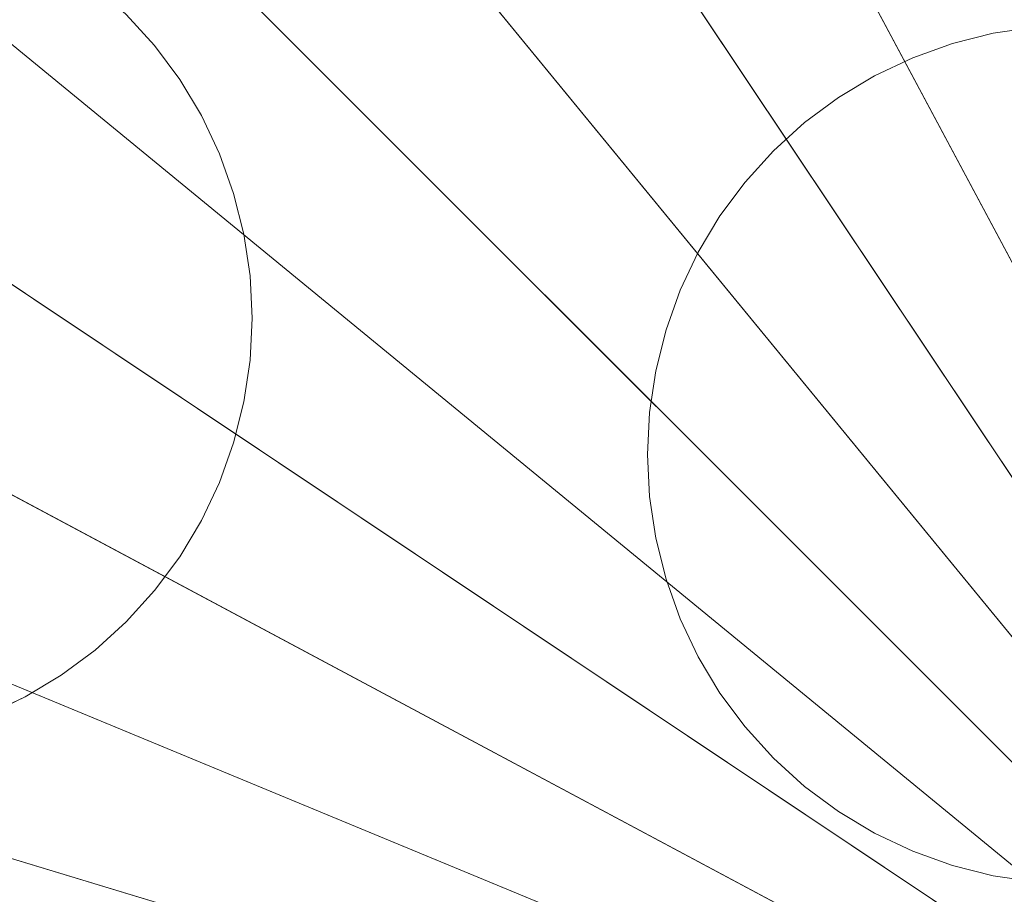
# Model space of a CAD drawing. Header units: millimetres. Extents: x 2270 to 2550, y -29847 to -29567.
# Tile 275 of 591: x 2336 to 2383, y -29687 to -29645. Entities that reach past the tile are written whole.
import ezdxf

# ---------------------------------------------------------------- set-up
doc = ezdxf.new("R2010")
doc.units = ezdxf.units.MM
doc.header["$LTSCALE"] = 25.4
doc.layers.add('Lighting-LED', color=7, linetype='Continuous', lineweight=5, true_color=0x000000)

msp = doc.modelspace()

# ---------------------------------------------------------------- linework, layer by layer
at = {"layer": 'Lighting-LED', "color": 18, "linetype": 'Continuous', "lineweight": 5, "true_color": 0x000000}
for points in [[(2410, -29707.5, -295.5), (2369.655, -29574.502, -295.5), (2382.886, -29571.189, -295.5)], [(2410, -29707.5, -295.5), (2356.815, -29579.099, -295.5), (2369.655, -29574.502, -295.5)], [(2410, -29707.5, -295.5), (2344.484, -29584.928, -295.5), (2356.815, -29579.099, -295.5)], [(2410, -29707.5, -295.5), (2332.786, -29591.942, -295.5), (2344.484, -29584.928, -295.5)], [(2385.825, -29585.963, -170.5), (2374.028, -29588.916, -170.5), (2410, -29707.5, -170.5)], [(2374.028, -29588.916, -170.5), (2362.579, -29593.016, -170.5), (2410, -29707.5, -170.5)], [(2410, -29707.5, -295.5), (2321.832, -29600.067, -295.5), (2332.786, -29591.942, -295.5)], [(2362.579, -29593.016, -170.5), (2351.585, -29598.213, -170.5), (2410, -29707.5, -170.5)], [(2351.585, -29598.213, -170.5), (2341.155, -29604.466, -170.5), (2410, -29707.5, -170.5)], [(2410, -29707.5, -295.5), (2311.723, -29609.223, -295.5), (2321.832, -29600.067, -295.5)], [(2341.155, -29604.466, -170.5), (2331.388, -29611.711, -170.5), (2410, -29707.5, -170.5)], [(2410, -29707.5, -295.5), (2302.567, -29619.332, -295.5), (2311.723, -29609.223, -295.5)], [(2331.388, -29611.711, -170.5), (2322.374, -29619.874, -170.5), (2410, -29707.5, -170.5)], [(2410, -29707.5, -295.5), (2294.442, -29630.286, -295.5), (2302.567, -29619.332, -295.5)], [(2322.374, -29619.874, -170.5), (2314.211, -29628.888, -170.5), (2410, -29707.5, -170.5)], [(2314.211, -29628.888, -170.5), (2306.966, -29638.655, -170.5), (2410, -29707.5, -170.5)], [(2410, -29707.5, -295.5), (2287.428, -29641.984, -295.5), (2294.442, -29630.286, -295.5)], [(2306.966, -29638.655, -170.5), (2300.713, -29649.085, -170.5), (2410, -29707.5, -170.5)], [(2410, -29707.5, -295.5), (2281.599, -29654.315, -295.5), (2287.428, -29641.984, -295.5)], [(2342.515, -29646.654, -293.913), (2342.515, -29646.654, -297.088), (2341.18, -29645.181, -297.088), (2341.18, -29645.181, -293.913)], [(2382.049, -29646.07, -293.913), (2382.049, -29646.07, -297.088), (2380.122, -29646.553, -297.088), (2380.122, -29646.553, -293.913)], [(2384.015, -29645.778, -293.913), (2384.015, -29645.778, -297.088), (2382.049, -29646.07, -297.088), (2382.049, -29646.07, -293.913)], [(2380.122, -29646.553, -293.913), (2380.122, -29646.553, -297.088), (2378.251, -29647.222, -297.088), (2378.251, -29647.222, -293.913)], [(2343.699, -29648.25, -293.913), (2343.699, -29648.25, -297.088), (2342.515, -29646.654, -297.088), (2342.515, -29646.654, -293.913)], [(2378.251, -29647.222, -293.913), (2378.251, -29647.222, -297.088), (2376.454, -29648.072, -297.088), (2376.454, -29648.072, -293.913)], [(2344.72, -29649.954, -293.913), (2344.72, -29649.954, -297.088), (2343.699, -29648.25, -297.088), (2343.699, -29648.25, -293.913)], [(2376.454, -29648.072, -293.913), (2376.454, -29648.072, -297.088), (2374.75, -29649.094, -297.088), (2374.75, -29649.094, -293.913)], [(2300.713, -29649.085, -170.5), (2295.516, -29660.079, -170.5), (2410, -29707.5, -170.5)], [(2374.75, -29649.094, -293.913), (2374.75, -29649.094, -297.088), (2373.154, -29650.277, -297.088), (2373.154, -29650.277, -293.913)], [(2345.57, -29651.751, -293.913), (2345.57, -29651.751, -297.088), (2344.72, -29649.954, -297.088), (2344.72, -29649.954, -293.913)], [(2373.154, -29650.277, -293.913), (2373.154, -29650.277, -297.088), (2371.681, -29651.612, -297.088), (2371.681, -29651.612, -293.913)], [(2371.681, -29651.612, -293.913), (2371.681, -29651.612, -297.088), (2370.347, -29653.084, -297.088), (2370.347, -29653.084, -293.913)], [(2346.24, -29653.622, -293.913), (2346.24, -29653.622, -297.088), (2345.57, -29651.751, -297.088), (2345.57, -29651.751, -293.913)], [(2370.347, -29653.084, -293.913), (2370.347, -29653.084, -297.088), (2369.163, -29654.68, -297.088), (2369.163, -29654.68, -293.913)], [(2346.722, -29655.549, -293.913), (2346.722, -29655.549, -297.088), (2346.24, -29653.622, -297.088), (2346.24, -29653.622, -293.913)], [(2410, -29707.5, -295.5), (2277.002, -29667.155, -295.5), (2281.599, -29654.315, -295.5)], [(2369.163, -29654.68, -293.913), (2369.163, -29654.68, -297.088), (2368.141, -29656.385, -297.088), (2368.141, -29656.385, -293.913)], [(2347.014, -29657.515, -293.913), (2347.014, -29657.515, -297.088), (2346.722, -29655.549, -297.088), (2346.722, -29655.549, -293.913)], [(2368.141, -29656.385, -293.913), (2368.141, -29656.385, -297.088), (2367.291, -29658.181, -297.088), (2367.291, -29658.181, -293.913)], [(2347.112, -29659.5, -293.913), (2347.112, -29659.5, -297.088), (2347.014, -29657.515, -297.088), (2347.014, -29657.515, -293.913)], [(2367.291, -29658.181, -293.913), (2367.291, -29658.181, -297.088), (2366.622, -29660.053, -297.088), (2366.622, -29660.053, -293.913)], [(2347.014, -29661.485, -293.913), (2347.014, -29661.485, -297.088), (2347.112, -29659.5, -297.088), (2347.112, -29659.5, -293.913)], [(2295.516, -29660.079, -170.5), (2291.416, -29671.528, -170.5), (2410, -29707.5, -170.5)], [(2366.622, -29660.053, -293.913), (2366.622, -29660.053, -297.088), (2366.139, -29661.98, -297.088), (2366.139, -29661.98, -293.913)], [(2346.722, -29663.451, -293.913), (2346.722, -29663.451, -297.088), (2347.014, -29661.485, -297.088), (2347.014, -29661.485, -293.913)], [(2366.139, -29661.98, -293.913), (2366.139, -29661.98, -297.088), (2365.848, -29663.946, -297.088), (2365.848, -29663.946, -293.913)], [(2346.24, -29665.378, -293.913), (2346.24, -29665.378, -297.088), (2346.722, -29663.451, -297.088), (2346.722, -29663.451, -293.913)], [(2365.848, -29663.946, -293.913), (2365.848, -29663.946, -297.088), (2365.75, -29665.931, -297.088), (2365.75, -29665.931, -293.913)], [(2345.57, -29667.249, -293.913), (2345.57, -29667.249, -297.088), (2346.24, -29665.378, -297.088), (2346.24, -29665.378, -293.913)], [(2365.75, -29665.931, -293.913), (2365.75, -29665.931, -297.088), (2365.848, -29667.916, -297.088), (2365.848, -29667.916, -293.913)], [(2410, -29707.5, -295.5), (2273.689, -29680.386, -295.5), (2277.002, -29667.155, -295.5)], [(2344.72, -29669.046, -293.913), (2344.72, -29669.046, -297.088), (2345.57, -29667.249, -297.088), (2345.57, -29667.249, -293.913)], [(2365.848, -29667.916, -293.913), (2365.848, -29667.916, -297.088), (2366.139, -29669.881, -297.088), (2366.139, -29669.881, -293.913)], [(2343.699, -29670.75, -293.913), (2343.699, -29670.75, -297.088), (2344.72, -29669.046, -297.088), (2344.72, -29669.046, -293.913)], [(2366.139, -29669.881, -293.913), (2366.139, -29669.881, -297.088), (2366.622, -29671.809, -297.088), (2366.622, -29671.809, -293.913)], [(2342.515, -29672.346, -293.913), (2342.515, -29672.346, -297.088), (2343.699, -29670.75, -297.088), (2343.699, -29670.75, -293.913)], [(2291.416, -29671.528, -170.5), (2288.463, -29683.325, -170.5), (2410, -29707.5, -170.5)], [(2366.622, -29671.809, -293.913), (2366.622, -29671.809, -297.088), (2367.291, -29673.68, -297.088), (2367.291, -29673.68, -293.913)], [(2341.18, -29673.819, -293.913), (2341.18, -29673.819, -297.088), (2342.515, -29672.346, -297.088), (2342.515, -29672.346, -293.913)], [(2339.708, -29675.153, -293.913), (2339.708, -29675.153, -297.088), (2341.18, -29673.819, -297.088), (2341.18, -29673.819, -293.913)], [(2367.291, -29673.68, -293.913), (2367.291, -29673.68, -297.088), (2368.141, -29675.477, -297.088), (2368.141, -29675.477, -293.913)], [(2338.112, -29676.337, -293.913), (2338.112, -29676.337, -297.088), (2339.708, -29675.153, -297.088), (2339.708, -29675.153, -293.913)], [(2368.141, -29675.477, -293.913), (2368.141, -29675.477, -297.088), (2369.163, -29677.181, -297.088), (2369.163, -29677.181, -293.913)], [(2336.407, -29677.359, -293.913), (2336.407, -29677.359, -297.088), (2338.112, -29676.337, -297.088), (2338.112, -29676.337, -293.913)], [(2369.163, -29677.181, -293.913), (2369.163, -29677.181, -297.088), (2370.347, -29678.777, -297.088), (2370.347, -29678.777, -293.913)], [(2334.611, -29678.209, -293.913), (2334.611, -29678.209, -297.088), (2336.407, -29677.359, -297.088), (2336.407, -29677.359, -293.913)], [(2370.347, -29678.777, -293.913), (2370.347, -29678.777, -297.088), (2371.681, -29680.25, -297.088), (2371.681, -29680.25, -293.913)], [(2410, -29707.5, -295.5), (2271.689, -29693.878, -295.5), (2273.689, -29680.386, -295.5)], [(2371.681, -29680.25, -293.913), (2371.681, -29680.25, -297.088), (2373.154, -29681.584, -297.088), (2373.154, -29681.584, -293.913)], [(2373.154, -29681.584, -293.913), (2373.154, -29681.584, -297.088), (2374.75, -29682.768, -297.088), (2374.75, -29682.768, -293.913)], [(2374.75, -29682.768, -293.913), (2374.75, -29682.768, -297.088), (2376.454, -29683.79, -297.088), (2376.454, -29683.79, -293.913)], [(2288.463, -29683.325, -170.5), (2286.679, -29695.354, -170.5), (2410, -29707.5, -170.5)], [(2376.454, -29683.79, -293.913), (2376.454, -29683.79, -297.088), (2378.251, -29684.639, -297.088), (2378.251, -29684.639, -293.913)], [(2378.251, -29684.639, -293.913), (2378.251, -29684.639, -297.088), (2380.122, -29685.309, -297.088), (2380.122, -29685.309, -293.913)], [(2380.122, -29685.309, -293.913), (2380.122, -29685.309, -297.088), (2382.049, -29685.792, -297.088), (2382.049, -29685.792, -293.913)], [(2382.049, -29685.792, -293.913), (2382.049, -29685.792, -297.088), (2384.015, -29686.083, -297.088), (2384.015, -29686.083, -293.913)]]:
    msp.add_3dface(points, dxfattribs=at)
for points, invisible_edges in [([(2334.611, -29640.791, -297.088), (2345.57, -29667.249, -297.088), (2311.208, -29672.346, -297.088), (2334.611, -29640.791, -297.088)], 15), ([(2334.611, -29640.791, -293.913), (2345.57, -29667.249, -293.913), (2311.208, -29672.346, -293.913), (2334.611, -29640.791, -293.913)], 15), ([(2334.611, -29640.791, -297.088), (2339.708, -29643.847, -297.088), (2342.515, -29646.654, -297.088), (2334.611, -29640.791, -297.088)], 15), ([(2334.611, -29640.791, -297.088), (2342.515, -29646.654, -297.088), (2345.57, -29651.751, -297.088), (2334.611, -29640.791, -297.088)], 15), ([(2334.611, -29640.791, -297.088), (2345.57, -29651.751, -297.088), (2345.57, -29667.249, -297.088), (2334.611, -29640.791, -297.088)], 15), ([(2334.611, -29640.791, -293.913), (2339.708, -29643.847, -293.913), (2342.515, -29646.654, -293.913), (2334.611, -29640.791, -293.913)], 15), ([(2334.611, -29640.791, -293.913), (2342.515, -29646.654, -293.913), (2345.57, -29651.751, -293.913), (2334.611, -29640.791, -293.913)], 15), ([(2334.611, -29640.791, -293.913), (2345.57, -29651.751, -293.913), (2345.57, -29667.249, -293.913), (2334.611, -29640.791, -293.913)], 15), ([(2339.708, -29643.847, -297.088), (2341.18, -29645.181, -297.088), (2342.515, -29646.654, -297.088), (2339.708, -29643.847, -297.088)], 12), ([(2339.708, -29643.847, -293.913), (2341.18, -29645.181, -293.913), (2342.515, -29646.654, -293.913), (2339.708, -29643.847, -293.913)], 12), ([(2373.154, -29650.277, -297.088), (2378.251, -29647.222, -297.088), (2387.985, -29645.778, -297.088), (2373.154, -29650.277, -297.088)], 15), ([(2373.154, -29650.277, -297.088), (2387.985, -29645.778, -297.088), (2398.846, -29650.277, -297.088), (2373.154, -29650.277, -297.088)], 15), ([(2373.154, -29650.277, -293.913), (2378.251, -29647.222, -293.913), (2387.985, -29645.778, -293.913), (2373.154, -29650.277, -293.913)], 15), ([(2373.154, -29650.277, -293.913), (2387.985, -29645.778, -293.913), (2398.846, -29650.277, -293.913), (2373.154, -29650.277, -293.913)], 15), ([(2378.251, -29647.222, -297.088), (2382.049, -29646.07, -297.088), (2384.015, -29645.778, -297.088), (2378.251, -29647.222, -297.088)], 13), ([(2378.251, -29647.222, -297.088), (2384.015, -29645.778, -297.088), (2387.985, -29645.778, -297.088), (2378.251, -29647.222, -297.088)], 15), ([(2378.251, -29647.222, -293.913), (2382.049, -29646.07, -293.913), (2384.015, -29645.778, -293.913), (2378.251, -29647.222, -293.913)], 13), ([(2378.251, -29647.222, -293.913), (2384.015, -29645.778, -293.913), (2387.985, -29645.778, -293.913), (2378.251, -29647.222, -293.913)], 15), ([(2378.251, -29647.222, -297.088), (2380.122, -29646.553, -297.088), (2382.049, -29646.07, -297.088), (2378.251, -29647.222, -297.088)], 12), ([(2378.251, -29647.222, -293.913), (2380.122, -29646.553, -293.913), (2382.049, -29646.07, -293.913), (2378.251, -29647.222, -293.913)], 12), ([(2342.515, -29646.654, -297.088), (2343.699, -29648.25, -297.088), (2344.72, -29649.954, -297.088), (2342.515, -29646.654, -297.088)], 12), ([(2342.515, -29646.654, -297.088), (2344.72, -29649.954, -297.088), (2345.57, -29651.751, -297.088), (2342.515, -29646.654, -297.088)], 13), ([(2342.515, -29646.654, -293.913), (2343.699, -29648.25, -293.913), (2344.72, -29649.954, -293.913), (2342.515, -29646.654, -293.913)], 12), ([(2342.515, -29646.654, -293.913), (2344.72, -29649.954, -293.913), (2345.57, -29651.751, -293.913), (2342.515, -29646.654, -293.913)], 13), ([(2373.154, -29650.277, -297.088), (2376.454, -29648.072, -297.088), (2378.251, -29647.222, -297.088), (2373.154, -29650.277, -297.088)], 13), ([(2373.154, -29650.277, -293.913), (2376.454, -29648.072, -293.913), (2378.251, -29647.222, -293.913), (2373.154, -29650.277, -293.913)], 13), ([(2373.154, -29650.277, -297.088), (2374.75, -29649.094, -297.088), (2376.454, -29648.072, -297.088), (2373.154, -29650.277, -297.088)], 12), ([(2373.154, -29650.277, -293.913), (2374.75, -29649.094, -293.913), (2376.454, -29648.072, -293.913), (2373.154, -29650.277, -293.913)], 12), ([(2365.848, -29663.946, -297.088), (2367.291, -29658.181, -297.088), (2373.154, -29650.277, -297.088), (2365.848, -29663.946, -297.088)], 15), ([(2368.141, -29675.477, -297.088), (2365.848, -29663.946, -297.088), (2373.154, -29650.277, -297.088), (2368.141, -29675.477, -297.088)], 15), ([(2365.848, -29663.946, -293.913), (2367.291, -29658.181, -293.913), (2373.154, -29650.277, -293.913), (2365.848, -29663.946, -293.913)], 15), ([(2368.141, -29675.477, -293.913), (2365.848, -29663.946, -293.913), (2373.154, -29650.277, -293.913), (2368.141, -29675.477, -293.913)], 15), ([(2367.291, -29658.181, -297.088), (2369.163, -29654.68, -297.088), (2373.154, -29650.277, -297.088), (2367.291, -29658.181, -297.088)], 15), ([(2367.291, -29658.181, -293.913), (2369.163, -29654.68, -293.913), (2373.154, -29650.277, -293.913), (2367.291, -29658.181, -293.913)], 15), ([(2368.141, -29675.477, -297.088), (2373.154, -29650.277, -297.088), (2398.846, -29650.277, -297.088), (2368.141, -29675.477, -297.088)], 15), ([(2398.846, -29650.277, -297.088), (2403.859, -29675.477, -297.088), (2368.141, -29675.477, -297.088), (2398.846, -29650.277, -297.088)], 15), ([(2368.141, -29675.477, -293.913), (2373.154, -29650.277, -293.913), (2398.846, -29650.277, -293.913), (2368.141, -29675.477, -293.913)], 15), ([(2398.846, -29650.277, -293.913), (2403.859, -29675.477, -293.913), (2368.141, -29675.477, -293.913), (2398.846, -29650.277, -293.913)], 15), ([(2369.163, -29654.68, -297.088), (2371.681, -29651.612, -297.088), (2373.154, -29650.277, -297.088), (2369.163, -29654.68, -297.088)], 13), ([(2369.163, -29654.68, -293.913), (2371.681, -29651.612, -293.913), (2373.154, -29650.277, -293.913), (2369.163, -29654.68, -293.913)], 13), ([(2369.163, -29654.68, -297.088), (2370.347, -29653.084, -297.088), (2371.681, -29651.612, -297.088), (2369.163, -29654.68, -297.088)], 12), ([(2369.163, -29654.68, -293.913), (2370.347, -29653.084, -293.913), (2371.681, -29651.612, -293.913), (2369.163, -29654.68, -293.913)], 12), ([(2345.57, -29651.751, -297.088), (2346.24, -29653.622, -297.088), (2346.722, -29655.549, -297.088), (2345.57, -29651.751, -297.088)], 12), ([(2345.57, -29651.751, -297.088), (2346.722, -29655.549, -297.088), (2347.014, -29657.515, -297.088), (2345.57, -29651.751, -297.088)], 13), ([(2345.57, -29651.751, -297.088), (2347.014, -29657.515, -297.088), (2347.014, -29661.485, -297.088), (2345.57, -29651.751, -297.088)], 15), ([(2345.57, -29651.751, -297.088), (2347.014, -29661.485, -297.088), (2345.57, -29667.249, -297.088), (2345.57, -29651.751, -297.088)], 15), ([(2345.57, -29651.751, -293.913), (2346.24, -29653.622, -293.913), (2346.722, -29655.549, -293.913), (2345.57, -29651.751, -293.913)], 12), ([(2345.57, -29651.751, -293.913), (2346.722, -29655.549, -293.913), (2347.014, -29657.515, -293.913), (2345.57, -29651.751, -293.913)], 13), ([(2345.57, -29651.751, -293.913), (2347.014, -29657.515, -293.913), (2347.014, -29661.485, -293.913), (2345.57, -29651.751, -293.913)], 15), ([(2345.57, -29651.751, -293.913), (2347.014, -29661.485, -293.913), (2345.57, -29667.249, -293.913), (2345.57, -29651.751, -293.913)], 15), ([(2367.291, -29658.181, -297.088), (2368.141, -29656.385, -297.088), (2369.163, -29654.68, -297.088), (2367.291, -29658.181, -297.088)], 12), ([(2367.291, -29658.181, -293.913), (2368.141, -29656.385, -293.913), (2369.163, -29654.68, -293.913), (2367.291, -29658.181, -293.913)], 12), ([(2347.014, -29657.515, -297.088), (2347.112, -29659.5, -297.088), (2347.014, -29661.485, -297.088), (2347.014, -29657.515, -297.088)], 12), ([(2347.014, -29657.515, -293.913), (2347.112, -29659.5, -293.913), (2347.014, -29661.485, -293.913), (2347.014, -29657.515, -293.913)], 12), ([(2365.848, -29663.946, -297.088), (2366.622, -29660.053, -297.088), (2367.291, -29658.181, -297.088), (2365.848, -29663.946, -297.088)], 13), ([(2365.848, -29663.946, -293.913), (2366.622, -29660.053, -293.913), (2367.291, -29658.181, -293.913), (2365.848, -29663.946, -293.913)], 13), ([(2365.848, -29663.946, -297.088), (2366.139, -29661.98, -297.088), (2366.622, -29660.053, -297.088), (2365.848, -29663.946, -297.088)], 12), ([(2365.848, -29663.946, -293.913), (2366.139, -29661.98, -293.913), (2366.622, -29660.053, -293.913), (2365.848, -29663.946, -293.913)], 12), ([(2347.014, -29661.485, -297.088), (2346.722, -29663.451, -297.088), (2345.57, -29667.249, -297.088), (2347.014, -29661.485, -297.088)], 14), ([(2347.014, -29661.485, -293.913), (2346.722, -29663.451, -293.913), (2345.57, -29667.249, -293.913), (2347.014, -29661.485, -293.913)], 14), ([(2346.722, -29663.451, -297.088), (2346.24, -29665.378, -297.088), (2345.57, -29667.249, -297.088), (2346.722, -29663.451, -297.088)], 12), ([(2346.722, -29663.451, -293.913), (2346.24, -29665.378, -293.913), (2345.57, -29667.249, -293.913), (2346.722, -29663.451, -293.913)], 12), ([(2366.622, -29671.809, -297.088), (2365.75, -29665.931, -297.088), (2365.848, -29663.946, -297.088), (2366.622, -29671.809, -297.088)], 13), ([(2366.622, -29671.809, -293.913), (2365.75, -29665.931, -293.913), (2365.848, -29663.946, -293.913), (2366.622, -29671.809, -293.913)], 13), ([(2368.141, -29675.477, -297.088), (2366.622, -29671.809, -297.088), (2365.848, -29663.946, -297.088), (2368.141, -29675.477, -297.088)], 15), ([(2368.141, -29675.477, -293.913), (2366.622, -29671.809, -293.913), (2365.848, -29663.946, -293.913), (2368.141, -29675.477, -293.913)], 15), ([(2366.139, -29669.881, -297.088), (2365.848, -29667.916, -297.088), (2365.75, -29665.931, -297.088), (2366.139, -29669.881, -297.088)], 12), ([(2366.622, -29671.809, -297.088), (2366.139, -29669.881, -297.088), (2365.75, -29665.931, -297.088), (2366.622, -29671.809, -297.088)], 14), ([(2366.139, -29669.881, -293.913), (2365.848, -29667.916, -293.913), (2365.75, -29665.931, -293.913), (2366.139, -29669.881, -293.913)], 12), ([(2366.622, -29671.809, -293.913), (2366.139, -29669.881, -293.913), (2365.75, -29665.931, -293.913), (2366.622, -29671.809, -293.913)], 14), ([(2345.57, -29667.249, -297.088), (2334.611, -29678.209, -297.088), (2311.208, -29672.346, -297.088), (2345.57, -29667.249, -297.088)], 15), ([(2345.57, -29667.249, -293.913), (2334.611, -29678.209, -293.913), (2311.208, -29672.346, -293.913), (2345.57, -29667.249, -293.913)], 15), ([(2345.57, -29667.249, -297.088), (2339.708, -29675.153, -297.088), (2334.611, -29678.209, -297.088), (2345.57, -29667.249, -297.088)], 15), ([(2345.57, -29667.249, -293.913), (2339.708, -29675.153, -293.913), (2334.611, -29678.209, -293.913), (2345.57, -29667.249, -293.913)], 15), ([(2345.57, -29667.249, -297.088), (2342.515, -29672.346, -297.088), (2339.708, -29675.153, -297.088), (2345.57, -29667.249, -297.088)], 15), ([(2345.57, -29667.249, -293.913), (2342.515, -29672.346, -293.913), (2339.708, -29675.153, -293.913), (2345.57, -29667.249, -293.913)], 15), ([(2345.57, -29667.249, -297.088), (2344.72, -29669.046, -297.088), (2342.515, -29672.346, -297.088), (2345.57, -29667.249, -297.088)], 14), ([(2345.57, -29667.249, -293.913), (2344.72, -29669.046, -293.913), (2342.515, -29672.346, -293.913), (2345.57, -29667.249, -293.913)], 14), ([(2344.72, -29669.046, -297.088), (2343.699, -29670.75, -297.088), (2342.515, -29672.346, -297.088), (2344.72, -29669.046, -297.088)], 12), ([(2344.72, -29669.046, -293.913), (2343.699, -29670.75, -293.913), (2342.515, -29672.346, -293.913), (2344.72, -29669.046, -293.913)], 12), ([(2368.141, -29675.477, -297.088), (2367.291, -29673.68, -297.088), (2366.622, -29671.809, -297.088), (2368.141, -29675.477, -297.088)], 12), ([(2368.141, -29675.477, -293.913), (2367.291, -29673.68, -293.913), (2366.622, -29671.809, -293.913), (2368.141, -29675.477, -293.913)], 12), ([(2342.515, -29672.346, -297.088), (2341.18, -29673.819, -297.088), (2339.708, -29675.153, -297.088), (2342.515, -29672.346, -297.088)], 12), ([(2342.515, -29672.346, -293.913), (2341.18, -29673.819, -293.913), (2339.708, -29675.153, -293.913), (2342.515, -29672.346, -293.913)], 12), ([(2339.708, -29675.153, -297.088), (2336.407, -29677.359, -297.088), (2334.611, -29678.209, -297.088), (2339.708, -29675.153, -297.088)], 13), ([(2339.708, -29675.153, -293.913), (2336.407, -29677.359, -293.913), (2334.611, -29678.209, -293.913), (2339.708, -29675.153, -293.913)], 13), ([(2339.708, -29675.153, -297.088), (2338.112, -29676.337, -297.088), (2336.407, -29677.359, -297.088), (2339.708, -29675.153, -297.088)], 12), ([(2339.708, -29675.153, -293.913), (2338.112, -29676.337, -293.913), (2336.407, -29677.359, -293.913), (2339.708, -29675.153, -293.913)], 12), ([(2370.347, -29678.777, -297.088), (2369.163, -29677.181, -297.088), (2368.141, -29675.477, -297.088), (2370.347, -29678.777, -297.088)], 12), ([(2373.154, -29681.584, -297.088), (2370.347, -29678.777, -297.088), (2368.141, -29675.477, -297.088), (2373.154, -29681.584, -297.088)], 15), ([(2384.015, -29686.083, -297.088), (2373.154, -29681.584, -297.088), (2368.141, -29675.477, -297.088), (2384.015, -29686.083, -297.088)], 15), ([(2403.859, -29675.477, -297.088), (2384.015, -29686.083, -297.088), (2368.141, -29675.477, -297.088), (2403.859, -29675.477, -297.088)], 15), ([(2370.347, -29678.777, -293.913), (2369.163, -29677.181, -293.913), (2368.141, -29675.477, -293.913), (2370.347, -29678.777, -293.913)], 12), ([(2373.154, -29681.584, -293.913), (2370.347, -29678.777, -293.913), (2368.141, -29675.477, -293.913), (2373.154, -29681.584, -293.913)], 15), ([(2384.015, -29686.083, -293.913), (2373.154, -29681.584, -293.913), (2368.141, -29675.477, -293.913), (2384.015, -29686.083, -293.913)], 15), ([(2403.859, -29675.477, -293.913), (2384.015, -29686.083, -293.913), (2368.141, -29675.477, -293.913), (2403.859, -29675.477, -293.913)], 15), ([(2373.154, -29681.584, -297.088), (2371.681, -29680.25, -297.088), (2370.347, -29678.777, -297.088), (2373.154, -29681.584, -297.088)], 12), ([(2373.154, -29681.584, -293.913), (2371.681, -29680.25, -293.913), (2370.347, -29678.777, -293.913), (2373.154, -29681.584, -293.913)], 12), ([(2376.454, -29683.79, -297.088), (2374.75, -29682.768, -297.088), (2373.154, -29681.584, -297.088), (2376.454, -29683.79, -297.088)], 12), ([(2378.251, -29684.639, -297.088), (2376.454, -29683.79, -297.088), (2373.154, -29681.584, -297.088), (2378.251, -29684.639, -297.088)], 14), ([(2384.015, -29686.083, -297.088), (2378.251, -29684.639, -297.088), (2373.154, -29681.584, -297.088), (2384.015, -29686.083, -297.088)], 15), ([(2376.454, -29683.79, -293.913), (2374.75, -29682.768, -293.913), (2373.154, -29681.584, -293.913), (2376.454, -29683.79, -293.913)], 12), ([(2378.251, -29684.639, -293.913), (2376.454, -29683.79, -293.913), (2373.154, -29681.584, -293.913), (2378.251, -29684.639, -293.913)], 14), ([(2384.015, -29686.083, -293.913), (2378.251, -29684.639, -293.913), (2373.154, -29681.584, -293.913), (2384.015, -29686.083, -293.913)], 15), ([(2382.049, -29685.792, -297.088), (2380.122, -29685.309, -297.088), (2378.251, -29684.639, -297.088), (2382.049, -29685.792, -297.088)], 12), ([(2384.015, -29686.083, -297.088), (2382.049, -29685.792, -297.088), (2378.251, -29684.639, -297.088), (2384.015, -29686.083, -297.088)], 14), ([(2382.049, -29685.792, -293.913), (2380.122, -29685.309, -293.913), (2378.251, -29684.639, -293.913), (2382.049, -29685.792, -293.913)], 12), ([(2384.015, -29686.083, -293.913), (2382.049, -29685.792, -293.913), (2378.251, -29684.639, -293.913), (2384.015, -29686.083, -293.913)], 14)]:
    msp.add_3dface(points, dxfattribs=dict(at, invisible_edges=invisible_edges))

doc.saveas('drawing.dxf')
